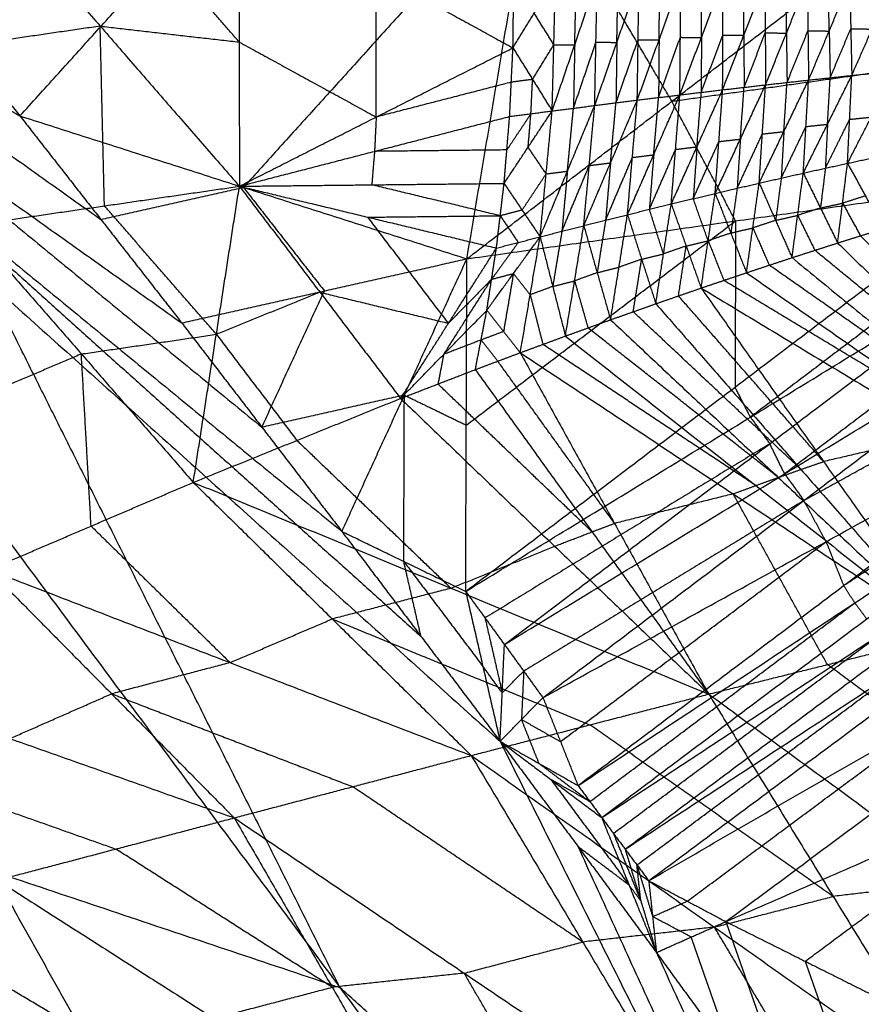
# Model space of a CAD drawing. Header units: millimetres. Extents: x -106 to 110, y -96 to 120.
# Tile 1003 of 1020: x 80.92 to 83.76, y 71.36 to 74.68. Entities that reach past the tile are written whole.
import ezdxf

# ---------------------------------------------------------------- set-up
doc = ezdxf.new("R2010")
doc.units = ezdxf.units.MM
doc.header["$MEASUREMENT"] = 0
doc.layers.add('Default', color=7, linetype='Continuous', true_color=0x000000)

msp = doc.modelspace()

# ---------------------------------------------------------------- linework, layer by layer
at = {"layer": 'Default'}
for points in [[(80.9214, 74.3578, 12.4242), (81.8983, 75.4379, 12.9646), (82.8751, 76.5181, 13.505)], [(82.4273, 73.8764, 12.8692), (82.6512, 75.1972, 13.1871), (82.8751, 76.5181, 13.505)], [(79.0779, 75.36, 12.0172), (79.9997, 74.8589, 12.2207), (80.9214, 74.3578, 12.4242)], [(79.0779, 75.36, 12.0172), (80.2724, 74.5101, 12.2207), (81.4668, 73.6602, 12.4242)], [(79.0779, 75.36, 12.0172), (80.542, 74.1589, 12.2207), (82.006, 72.9578, 12.4242)], [(79.0779, 75.36, 12.0172), (80.8085, 73.8054, 12.2207), (82.539, 72.2507, 12.4242)], [(79.0779, 75.36, 12.0172), (81.9993, 71.421, 12.0172), (84.9206, 67.482, 12.0172)], [(80.7225, 75.1999, 8.5771), (81.1917, 74.6604, 8.9553), (81.6609, 74.121, 9.3335)], [(82.6512, 75.1972, 13.1871), (82.1628, 74.6571, 12.9169), (81.6743, 74.1171, 12.6467)], [(83.118, 74.4073, 13.1624), (82.8846, 74.8023, 13.1747), (82.6512, 75.1972, 13.1871)], [(81.6601, 74.6068, 9.2714), (81.4255, 74.8765, 9.0824), (81.1909, 75.1462, 8.8933)], [(81.6594, 75.0926, 9.2094), (81.6601, 74.6068, 9.2714), (81.6609, 74.121, 9.3335)], [(81.6594, 75.0926, 9.2094), (82.1209, 74.8399, 9.5389), (82.5825, 74.5871, 9.8684)], [(80.37, 75.0505, 12.4242), (80.6457, 74.7041, 12.4242), (80.9214, 74.3578, 12.4242)], [(80.37, 75.0505, 12.4242), (80.6457, 74.7041, 12.4242), (80.9214, 74.3578, 12.4242)], [(82.4273, 73.8764, 12.8692), (83.118, 74.4073, 13.1624), (83.8087, 74.9382, 13.4556)], [(79.9997, 74.8589, 12.2207), (80.5969, 74.4339, 12.3225), (81.1941, 74.009, 12.4242)], [(82.1217, 74.3541, 9.6009), (82.1213, 74.597, 9.5699), (82.1209, 74.8399, 9.5389)], [(82.5825, 74.5871, 9.8684), (82.5839, 74.7044, 9.8574), (82.5854, 74.8217, 9.8464)], [(82.5825, 74.5871, 9.8684), (82.6542, 74.7039, 9.9062), (82.7259, 74.8207, 9.944)], [(82.7146, 74.3747, 10.0074), (82.7203, 74.5977, 9.9757), (82.7259, 74.8207, 9.944)], [(82.7146, 74.3747, 10.0074), (82.7905, 74.5971, 10.025), (82.8664, 74.8196, 10.0426)], [(82.7905, 74.5971, 10.025), (82.7933, 74.7086, 10.0091), (82.7961, 74.8202, 9.9933)], [(82.8579, 74.3931, 10.105), (82.8621, 74.6063, 10.0738), (82.8664, 74.8196, 10.0426)], [(82.8579, 74.3931, 10.105), (82.9325, 74.6057, 10.1235), (83.0071, 74.8183, 10.142)], [(82.9325, 74.6057, 10.1235), (82.9346, 74.7123, 10.1079), (82.9367, 74.8189, 10.0923)], [(83.0013, 74.4112, 10.2033), (83.0042, 74.6147, 10.1727), (83.0071, 74.8183, 10.142)], [(83.0013, 74.4112, 10.2033), (83.0747, 74.614, 10.2227), (83.1481, 74.8168, 10.2421)], [(83.0747, 74.614, 10.2227), (83.0761, 74.7158, 10.2074), (83.0776, 74.8175, 10.192)], [(83.1449, 74.4288, 10.3021), (83.1465, 74.6228, 10.2721), (83.1481, 74.8168, 10.2421)], [(83.1449, 74.4288, 10.3021), (83.2173, 74.622, 10.3224), (83.2896, 74.8151, 10.3426)], [(83.2173, 74.622, 10.3224), (83.2181, 74.719, 10.3074), (83.2188, 74.8159, 10.2923)], [(83.289, 74.446, 10.4013), (83.2893, 74.6305, 10.372), (83.2896, 74.8151, 10.3426)], [(83.289, 74.446, 10.4013), (83.3603, 74.6296, 10.4225), (83.4316, 74.8132, 10.4436)], [(83.3603, 74.6296, 10.4225), (83.3605, 74.7219, 10.4078), (83.3606, 74.8142, 10.3931)], [(83.4316, 74.8132, 10.4436), (83.4326, 74.6379, 10.4722), (83.4335, 74.4626, 10.5008)], [(83.4335, 74.4626, 10.5008), (83.5039, 74.6369, 10.5229), (83.5742, 74.8112, 10.545)], [(83.5039, 74.6369, 10.5229), (83.5034, 74.7246, 10.5086), (83.5029, 74.8122, 10.4943)], [(83.5742, 74.8112, 10.545), (83.5764, 74.645, 10.5728), (83.5785, 74.4788, 10.6006)], [(83.5785, 74.4788, 10.6006), (83.6479, 74.6439, 10.6237), (83.7173, 74.809, 10.6468)], [(83.6479, 74.6439, 10.6237), (83.6468, 74.727, 10.6098), (83.6458, 74.8101, 10.5959)], [(83.7173, 74.809, 10.6468), (83.7207, 74.6517, 10.6738), (83.724, 74.4944, 10.7007)], [(83.724, 74.4944, 10.7007), (83.7925, 74.6505, 10.7249), (83.861, 74.8066, 10.7491)], [(82.7203, 74.5977, 9.9757), (82.6872, 74.6508, 9.9409), (82.6542, 74.7039, 9.9062)], [(81.1917, 74.6604, 8.9553), (80.9643, 74.6273, 8.805), (80.7369, 74.5942, 8.6548)], [(81.2061, 74.0548, 9.033), (81.1989, 74.3576, 8.9941), (81.1917, 74.6604, 8.9553)], [(81.1917, 74.6604, 8.9553), (81.4259, 74.6336, 9.1134), (81.6601, 74.6068, 9.2714)], [(83.6513, 74.4866, 10.6507), (83.686, 74.5692, 10.6622), (83.7207, 74.6517, 10.6738)], [(83.7207, 74.6517, 10.6738), (83.7566, 74.6511, 10.6993), (83.7925, 74.6505, 10.7249)], [(83.0731, 74.42, 10.2527), (83.1098, 74.5214, 10.2624), (83.1465, 74.6228, 10.2721)], [(83.1465, 74.6228, 10.2721), (83.1819, 74.6224, 10.2972), (83.2173, 74.622, 10.3224)], [(83.217, 74.4374, 10.3517), (83.2531, 74.534, 10.3619), (83.2893, 74.6305, 10.372)], [(83.2173, 74.622, 10.3224), (83.2171, 74.5297, 10.3371), (83.217, 74.4374, 10.3517)], [(83.2893, 74.6305, 10.372), (83.3248, 74.6301, 10.3972), (83.3603, 74.6296, 10.4225)], [(83.3603, 74.6296, 10.4225), (83.3608, 74.542, 10.4368), (83.3613, 74.4543, 10.4511)], [(83.3613, 74.4543, 10.4511), (83.3969, 74.5461, 10.4616), (83.4326, 74.6379, 10.4722)], [(83.4326, 74.6379, 10.4722), (83.4682, 74.6374, 10.4976), (83.5039, 74.6369, 10.5229)], [(83.5039, 74.6369, 10.5229), (83.5049, 74.5538, 10.5368), (83.506, 74.4707, 10.5507)], [(83.506, 74.4707, 10.5507), (83.5412, 74.5579, 10.5618), (83.5764, 74.645, 10.5728)], [(83.5764, 74.645, 10.5728), (83.6121, 74.6444, 10.5983), (83.6479, 74.6439, 10.6237)], [(83.6479, 74.6439, 10.6237), (83.6496, 74.5653, 10.6372), (83.6513, 74.4866, 10.6507)], [(81.6601, 74.6068, 9.2714), (81.8909, 74.4804, 9.4362), (82.1217, 74.3541, 9.6009)], [(81.6609, 74.121, 9.3335), (82.1217, 74.3541, 9.6009), (82.5825, 74.5871, 9.8684)], [(82.5713, 74.356, 9.9107), (82.5769, 74.4715, 9.8896), (82.5825, 74.5871, 9.8684)], [(82.5825, 74.5871, 9.8684), (82.6485, 74.4809, 9.9379), (82.7146, 74.3747, 10.0074)], [(82.6485, 74.4809, 9.9379), (82.6844, 74.5393, 9.9568), (82.7203, 74.5977, 9.9757)], [(82.7203, 74.5977, 9.9757), (82.7554, 74.5974, 10.0003), (82.7905, 74.5971, 10.025)], [(82.7863, 74.3839, 10.0562), (82.8242, 74.4951, 10.065), (82.8621, 74.6063, 10.0738)], [(82.7905, 74.5971, 10.025), (82.7884, 74.4905, 10.0406), (82.7863, 74.3839, 10.0562)], [(82.8621, 74.6063, 10.0738), (82.8973, 74.606, 10.0986), (82.9325, 74.6057, 10.1235)], [(82.9296, 74.4021, 10.1541), (82.9669, 74.5084, 10.1634), (83.0042, 74.6147, 10.1727)], [(82.9325, 74.6057, 10.1235), (82.931, 74.5039, 10.1388), (82.9296, 74.4021, 10.1541)], [(83.0042, 74.6147, 10.1727), (83.0394, 74.6144, 10.1977), (83.0747, 74.614, 10.2227)], [(83.0747, 74.614, 10.2227), (83.0739, 74.517, 10.2377), (83.0731, 74.42, 10.2527)], [(83.118, 74.4073, 13.1624), (83.5707, 74.4713, 13.3032), (84.0234, 74.5353, 13.444)], [(80.2724, 74.5101, 12.2207), (81.0044, 73.9095, 12.3225), (81.7364, 73.309, 12.4242)], [(83.5606, 74.1653, 10.7101), (83.6423, 74.3299, 10.7054), (83.724, 74.4944, 10.7007)], [(83.5785, 74.4788, 10.6006), (83.6513, 74.4866, 10.6507), (83.724, 74.4944, 10.7007)], [(83.6423, 74.3299, 10.7054), (83.6468, 74.4082, 10.6781), (83.6513, 74.4866, 10.6507)], [(83.7097, 74.1983, 10.8054), (83.7898, 74.3539, 10.8033), (83.87, 74.5096, 10.8011)], [(83.7097, 74.1983, 10.8054), (83.7168, 74.3464, 10.7531), (83.724, 74.4944, 10.7007)], [(83.724, 74.4944, 10.7007), (83.797, 74.502, 10.7509), (83.87, 74.5096, 10.8011)], [(82.5769, 74.4715, 9.8896), (82.3493, 74.4128, 9.7452), (82.1217, 74.3541, 9.6009)], [(82.6485, 74.4809, 9.9379), (82.6127, 74.4762, 9.9137), (82.5769, 74.4715, 9.8896)], [(82.643, 74.3653, 9.959), (82.6458, 74.4231, 9.9485), (82.6485, 74.4809, 9.9379)], [(83.2637, 74.0968, 10.5201), (83.3486, 74.2797, 10.5105), (83.4335, 74.4626, 10.5008)], [(83.289, 74.446, 10.4013), (83.3613, 74.4543, 10.4511), (83.4335, 74.4626, 10.5008)], [(83.3486, 74.2797, 10.5105), (83.3549, 74.367, 10.4808), (83.3613, 74.4543, 10.4511)], [(83.4119, 74.1315, 10.615), (83.4952, 74.3051, 10.6078), (83.5785, 74.4788, 10.6006)], [(83.4119, 74.1315, 10.615), (83.4227, 74.2971, 10.5579), (83.4335, 74.4626, 10.5008)], [(83.4335, 74.4626, 10.5008), (83.506, 74.4707, 10.5507), (83.5785, 74.4788, 10.6006)], [(83.4952, 74.3051, 10.6078), (83.5006, 74.3879, 10.5793), (83.506, 74.4707, 10.5507)], [(83.5606, 74.1653, 10.7101), (83.5696, 74.322, 10.6554), (83.5785, 74.4788, 10.6006)], [(82.9683, 74.0251, 10.331), (83.0566, 74.227, 10.3166), (83.1449, 74.4288, 10.3021)], [(83.0013, 74.4112, 10.2033), (83.0731, 74.42, 10.2527), (83.1449, 74.4288, 10.3021)], [(83.0566, 74.227, 10.3166), (83.0649, 74.3235, 10.2846), (83.0731, 74.42, 10.2527)], [(83.1158, 74.0613, 10.4254), (83.2024, 74.2537, 10.4134), (83.289, 74.446, 10.4013)], [(83.1158, 74.0613, 10.4254), (83.1304, 74.2451, 10.3638), (83.1449, 74.4288, 10.3021)], [(83.1449, 74.4288, 10.3021), (83.217, 74.4374, 10.3517), (83.289, 74.446, 10.4013)], [(83.2024, 74.2537, 10.4134), (83.2097, 74.3455, 10.3826), (83.217, 74.4374, 10.3517)], [(83.2637, 74.0968, 10.5201), (83.2763, 74.2714, 10.4607), (83.289, 74.446, 10.4013)], [(82.6739, 73.9506, 10.1432), (82.7659, 74.1718, 10.1241), (82.8579, 74.3931, 10.105)], [(82.7146, 74.3747, 10.0074), (82.7863, 74.3839, 10.0562), (82.8579, 74.3931, 10.105)], [(82.821, 73.9881, 10.2368), (82.9111, 74.1997, 10.2201), (83.0013, 74.4112, 10.2033)], [(82.821, 73.9881, 10.2368), (82.8395, 74.1906, 10.1709), (82.8579, 74.3931, 10.105)], [(82.8579, 74.3931, 10.105), (82.9296, 74.4021, 10.1541), (83.0013, 74.4112, 10.2033)], [(82.9111, 74.1997, 10.2201), (82.9204, 74.3009, 10.1871), (82.9296, 74.4021, 10.1541)], [(82.9683, 74.0251, 10.331), (82.9848, 74.2181, 10.2671), (83.0013, 74.4112, 10.2033)], [(83.3327, 74.0043, 13.1508), (83.2253, 74.2058, 13.1566), (83.118, 74.4073, 13.1624)], [(80.9214, 74.3578, 12.4242), (81.1941, 74.009, 12.4242), (81.4668, 73.6602, 12.4242)], [(80.9214, 74.3578, 12.4242), (81.1941, 74.009, 12.4242), (81.4668, 73.6602, 12.4242)], [(80.9214, 74.3578, 12.4242), (81.6743, 74.1171, 12.6467), (82.4273, 73.8764, 12.8692)], [(81.6609, 74.121, 9.3335), (82.1161, 74.2385, 9.6221), (82.5713, 74.356, 9.9107)], [(82.1217, 74.3541, 9.6009), (82.1189, 74.2963, 9.6115), (82.1161, 74.2385, 9.6221)], [(82.5526, 74.1306, 9.9717), (82.6336, 74.2526, 9.9896), (82.7146, 74.3747, 10.0074)], [(82.5526, 74.1306, 9.9717), (82.5619, 74.2433, 9.9412), (82.5713, 74.356, 9.9107)], [(82.643, 74.3653, 9.959), (82.6024, 74.3043, 9.9501), (82.5619, 74.2433, 9.9412)], [(82.5713, 74.356, 9.9107), (82.643, 74.3653, 9.959), (82.7146, 74.3747, 10.0074)], [(82.6336, 74.2526, 9.9896), (82.6383, 74.309, 9.9743), (82.643, 74.3653, 9.959)], [(82.6739, 73.9506, 10.1432), (82.6943, 74.1626, 10.0753), (82.7146, 74.3747, 10.0074)], [(82.7659, 74.1718, 10.1241), (82.7761, 74.2779, 10.0901), (82.7863, 74.3839, 10.0562)], [(83.7168, 74.3464, 10.7531), (83.7533, 74.3501, 10.7782), (83.7898, 74.3539, 10.8033)], [(83.4863, 74.1484, 10.6626), (83.5279, 74.2352, 10.659), (83.5696, 74.322, 10.6554)], [(83.5696, 74.322, 10.6554), (83.6059, 74.326, 10.6804), (83.6423, 74.3299, 10.7054)], [(83.6351, 74.1818, 10.7578), (83.676, 74.2641, 10.7554), (83.7168, 74.3464, 10.7531)], [(83.6423, 74.3299, 10.7054), (83.6387, 74.2558, 10.7316), (83.6351, 74.1818, 10.7578)], [(83.3378, 74.1141, 10.5676), (83.3803, 74.2056, 10.5628), (83.4227, 74.2971, 10.5579)], [(83.4227, 74.2971, 10.5579), (83.459, 74.3011, 10.5829), (83.4952, 74.3051, 10.6078)], [(83.4952, 74.3051, 10.6078), (83.4908, 74.2268, 10.6352), (83.4863, 74.1484, 10.6626)], [(82.6943, 74.1626, 10.0753), (82.6639, 74.2076, 10.0324), (82.6336, 74.2526, 9.9896)], [(83.1304, 74.2451, 10.3638), (83.1664, 74.2494, 10.3886), (83.2024, 74.2537, 10.4134)], [(83.1898, 74.0791, 10.4728), (83.2331, 74.1752, 10.4668), (83.2763, 74.2714, 10.4607)], [(83.2024, 74.2537, 10.4134), (83.1961, 74.1664, 10.4431), (83.1898, 74.0791, 10.4728)], [(83.2763, 74.2714, 10.4607), (83.3125, 74.2756, 10.4856), (83.3486, 74.2797, 10.5105)], [(83.3486, 74.2797, 10.5105), (83.3432, 74.1969, 10.539), (83.3378, 74.1141, 10.5676)], [(82.1161, 74.2385, 9.6221), (82.1114, 74.1821, 9.6373), (82.1067, 74.1258, 9.6526)], [(82.5619, 74.2433, 9.9412), (82.339, 74.2409, 9.7817), (82.1161, 74.2385, 9.6221)], [(82.9848, 74.2181, 10.2671), (83.0207, 74.2225, 10.2918), (83.0566, 74.227, 10.3166)], [(83.0421, 74.0432, 10.3782), (83.0862, 74.1442, 10.371), (83.1304, 74.2451, 10.3638)], [(83.0566, 74.227, 10.3166), (83.0493, 74.1351, 10.3474), (83.0421, 74.0432, 10.3782)], [(83.7097, 74.1983, 10.8054), (83.7844, 74.2144, 10.8531), (83.8592, 74.2304, 10.9009)], [(82.7474, 73.9693, 10.19), (82.7934, 74.08, 10.1805), (82.8395, 74.1906, 10.1709)], [(82.8395, 74.1906, 10.1709), (82.8753, 74.1951, 10.1955), (82.9111, 74.1997, 10.2201)], [(82.8947, 74.0066, 10.2839), (82.9397, 74.1124, 10.2755), (82.9848, 74.2181, 10.2671)], [(82.9111, 74.1997, 10.2201), (82.9029, 74.1031, 10.252), (82.8947, 74.0066, 10.2839)], [(83.5606, 74.1653, 10.7101), (83.6351, 74.1818, 10.7578), (83.7097, 74.1983, 10.8054)], [(83.6764, 73.9297, 10.9534), (83.693, 74.064, 10.8794), (83.7097, 74.1983, 10.8054)], [(83.7097, 74.1983, 10.8054), (83.77, 74.0882, 10.9233), (83.8304, 73.978, 11.0413)], [(80.542, 74.1589, 12.2207), (81.4072, 73.3816, 12.3225), (82.2725, 72.6043, 12.4242)], [(82.6132, 74.0406, 10.0575), (82.6537, 74.1016, 10.0664), (82.6943, 74.1626, 10.0753)], [(82.6943, 74.1626, 10.0753), (82.7301, 74.1672, 10.0997), (82.7659, 74.1718, 10.1241)], [(82.7659, 74.1718, 10.1241), (82.7567, 74.0706, 10.157), (82.7474, 73.9693, 10.19)], [(83.4119, 74.1315, 10.615), (83.4863, 74.1484, 10.6626), (83.5606, 74.1653, 10.7101)], [(83.5228, 73.8803, 10.8656), (83.5417, 74.0228, 10.7879), (83.5606, 74.1653, 10.7101)], [(83.5606, 74.1653, 10.7101), (83.6185, 74.0475, 10.8318), (83.6764, 73.9297, 10.9534)], [(83.6351, 74.1818, 10.7578), (83.6268, 74.1147, 10.7948), (83.6185, 74.0475, 10.8318)], [(80.7513, 73.9886, 8.7325), (81.2061, 74.0548, 9.033), (81.6609, 74.121, 9.3335)], [(81.5053, 73.1231, 9.7112), (81.5831, 73.622, 9.5223), (81.6609, 74.121, 9.3335)], [(81.6609, 74.121, 9.3335), (82.1067, 74.1258, 9.6526), (82.5526, 74.1306, 9.9717)], [(81.6609, 74.121, 9.3335), (81.9324, 73.7635, 9.7215), (82.2038, 73.406, 10.1096)], [(81.6609, 74.121, 9.3335), (82.0938, 74.0167, 9.6918), (82.5267, 73.9125, 10.0502)], [(82.5397, 74.0215, 10.0109), (82.3232, 74.0737, 9.8318), (82.1067, 74.1258, 9.6526)], [(82.4232, 72.7557, 12.5321), (83.3307, 73.444, 12.9822), (84.2382, 74.1323, 13.4324)], [(82.4273, 73.8764, 12.8692), (83.3327, 74.0043, 13.1508), (84.2382, 74.1323, 13.4324)], [(82.5267, 73.9125, 10.0502), (82.5397, 74.0215, 10.0109), (82.5526, 74.1306, 9.9717)], [(82.5526, 74.1306, 9.9717), (82.6132, 74.0406, 10.0575), (82.6739, 73.9506, 10.1432)], [(83.2637, 74.0968, 10.5201), (83.3378, 74.1141, 10.5676), (83.4119, 74.1315, 10.615)], [(83.3694, 73.8296, 10.7779), (83.3907, 73.9806, 10.6965), (83.4119, 74.1315, 10.615)], [(83.4119, 74.1315, 10.615), (83.4674, 74.0059, 10.7403), (83.5228, 73.8803, 10.8656)], [(83.4863, 74.1484, 10.6626), (83.4768, 74.0771, 10.7015), (83.4674, 74.0059, 10.7403)], [(81.1941, 74.009, 12.4242), (81.4342, 74.063, 12.5355), (81.6743, 74.1171, 12.6467)], [(81.6743, 74.1171, 12.6467), (81.8107, 73.9427, 12.6467), (81.947, 73.7683, 12.6467)], [(83.1158, 74.0613, 10.4254), (83.1898, 74.0791, 10.4728), (83.2637, 74.0968, 10.5201)], [(83.2165, 73.7779, 10.6903), (83.2401, 73.9373, 10.6052), (83.2637, 74.0968, 10.5201)], [(83.2637, 74.0968, 10.5201), (83.3166, 73.9632, 10.649), (83.3694, 73.8296, 10.7779)], [(83.3378, 74.1141, 10.5676), (83.3272, 74.0387, 10.6083), (83.3166, 73.9632, 10.649)], [(83.77, 74.0882, 10.9233), (83.7315, 74.0761, 10.9014), (83.693, 74.064, 10.8794)], [(81.5831, 73.622, 9.5223), (81.3946, 73.8384, 9.2776), (81.2061, 74.0548, 9.033)], [(82.9683, 74.0251, 10.331), (83.0421, 74.0432, 10.3782), (83.1158, 74.0613, 10.4254)], [(83.0638, 73.725, 10.6027), (83.0898, 73.8932, 10.5141), (83.1158, 74.0613, 10.4254)], [(83.1158, 74.0613, 10.4254), (83.1661, 73.9196, 10.5578), (83.2165, 73.7779, 10.6903)], [(83.2401, 73.9373, 10.6052), (83.2149, 74.0082, 10.539), (83.1898, 74.0791, 10.4728)], [(83.6185, 74.0475, 10.8318), (83.6558, 74.0558, 10.8556), (83.693, 74.064, 10.8794)], [(83.693, 74.064, 10.8794), (83.7232, 74.009, 10.9384), (83.7534, 73.9539, 10.9973)], [(82.0938, 74.0167, 9.6918), (82.3167, 74.0191, 9.8514), (82.5397, 74.0215, 10.0109)], [(82.6132, 74.0406, 10.0575), (82.5764, 74.031, 10.0342), (82.5397, 74.0215, 10.0109)], [(82.5397, 74.0215, 10.0109), (82.57, 73.9765, 10.0538), (82.6003, 73.9315, 10.0967)], [(82.821, 73.9881, 10.2368), (82.8947, 74.0066, 10.2839), (82.9683, 74.0251, 10.331)], [(82.9114, 73.6711, 10.5153), (82.9398, 73.8481, 10.4231), (82.9683, 74.0251, 10.331)], [(82.9683, 74.0251, 10.331), (83.016, 73.875, 10.4668), (83.0638, 73.725, 10.6027)], [(83.0898, 73.8932, 10.5141), (83.0659, 73.9682, 10.4461), (83.0421, 74.0432, 10.3782)], [(84.2902, 74.0311, 13.4297), (83.8364, 73.687, 13.2047), (83.3826, 73.3428, 12.9796)], [(83.4674, 74.0059, 10.7403), (83.5045, 74.0143, 10.7641), (83.5417, 74.0228, 10.7879)], [(83.6185, 74.0475, 10.8318), (83.5801, 74.0352, 10.8098), (83.5417, 74.0228, 10.7879)], [(83.5417, 74.0228, 10.7879), (83.5706, 73.9639, 10.8487), (83.5996, 73.905, 10.9095)], [(80.7513, 73.9886, 8.7325), (81.1283, 73.5558, 9.2218), (81.5053, 73.1231, 9.7112)], [(82.3653, 73.6592, 10.0799), (82.2296, 73.838, 9.8858), (82.0938, 74.0167, 9.6918)], [(82.4252, 73.316, 12.7006), (82.879, 73.6602, 12.9257), (83.3327, 74.0043, 13.1508)], [(82.6739, 73.9506, 10.1432), (82.7474, 73.9693, 10.19), (82.821, 73.9881, 10.2368)], [(82.7592, 73.6161, 10.428), (82.7901, 73.8021, 10.3324), (82.821, 73.9881, 10.2368)], [(82.821, 73.9881, 10.2368), (82.8662, 73.8296, 10.3761), (82.9114, 73.6711, 10.5153)], [(82.8947, 74.0066, 10.2839), (82.8804, 73.9181, 10.33), (82.8662, 73.8296, 10.3761)], [(83.3327, 74.0043, 13.1508), (83.3317, 73.7242, 13.0665), (83.3307, 73.444, 12.9822)], [(83.4674, 74.0059, 10.7403), (83.429, 73.9932, 10.7184), (83.3907, 73.9806, 10.6965)], [(82.7474, 73.9693, 10.19), (82.732, 73.8763, 10.2378), (82.7165, 73.7833, 10.2856)], [(83.3166, 73.9632, 10.649), (83.2783, 73.9503, 10.6271), (83.2401, 73.9373, 10.6052)], [(83.3166, 73.9632, 10.649), (83.3536, 73.9719, 10.6727), (83.3907, 73.9806, 10.6965)], [(83.3907, 73.9806, 10.6965), (83.4184, 73.9177, 10.7591), (83.4461, 73.8549, 10.8218)], [(83.6764, 73.9297, 10.9534), (83.7534, 73.9539, 10.9973), (83.8304, 73.978, 11.0413)], [(84.3381, 73.3871, 10.2615), (84.0457, 73.6705, 10.6294), (83.7534, 73.9539, 10.9973)], [(82.4232, 72.7557, 12.5321), (83.3826, 73.3428, 12.9796), (84.3421, 73.93, 13.4271)], [(82.4943, 73.7028, 10.1447), (82.5841, 73.8267, 10.1439), (82.6739, 73.9506, 10.1432)], [(82.6003, 73.9315, 10.0967), (82.5554, 73.8696, 10.097), (82.5105, 73.8076, 10.0974)], [(82.5267, 73.9125, 10.0502), (82.6003, 73.9315, 10.0967), (82.6739, 73.9506, 10.1432)], [(82.5537, 72.5768, 12.5304), (83.4479, 73.2534, 12.9788), (84.3421, 73.93, 13.4271)], [(82.6073, 73.5601, 10.3409), (82.6406, 73.7553, 10.242), (82.6739, 73.9506, 10.1432)], [(82.6739, 73.9506, 10.1432), (82.7165, 73.7833, 10.2856), (82.7592, 73.6161, 10.428)], [(83.1661, 73.9196, 10.5578), (83.2031, 73.9285, 10.5815), (83.2401, 73.9373, 10.6052)], [(83.2401, 73.9373, 10.6052), (83.2665, 73.8705, 10.6696), (83.293, 73.8037, 10.7341)], [(83.5228, 73.8803, 10.8656), (83.5996, 73.905, 10.9095), (83.6764, 73.9297, 10.9534)], [(83.6764, 73.9297, 10.9534), (84.2611, 73.363, 10.2175), (84.8458, 72.7962, 9.4817)], [(82.2038, 73.406, 10.1096), (82.3653, 73.6592, 10.0799), (82.5267, 73.9125, 10.0502)], [(82.4943, 73.7028, 10.1447), (82.5105, 73.8076, 10.0974), (82.5267, 73.9125, 10.0502)], [(83.016, 73.875, 10.4668), (83.0529, 73.8841, 10.4905), (83.0898, 73.8932, 10.5141)], [(83.1661, 73.9196, 10.5578), (83.128, 73.9064, 10.536), (83.0898, 73.8932, 10.5141)], [(83.1401, 73.7514, 10.6465), (83.1531, 73.8355, 10.6022), (83.1661, 73.9196, 10.5578)], [(84.2611, 73.363, 10.2175), (83.9303, 73.634, 10.5635), (83.5996, 73.905, 10.9095)], [(81.4668, 73.6602, 12.4242), (81.947, 73.7683, 12.6467), (82.4273, 73.8764, 12.8692)], [(82.006, 72.9578, 12.4242), (82.2166, 73.4171, 12.6467), (82.4273, 73.8764, 12.8692)], [(82.4232, 72.7557, 12.5321), (82.4252, 73.316, 12.7006), (82.4273, 73.8764, 12.8692)], [(83.016, 73.875, 10.4668), (82.9779, 73.8616, 10.445), (82.9398, 73.8481, 10.4231)], [(82.9876, 73.698, 10.559), (83.0018, 73.7865, 10.5129), (83.016, 73.875, 10.4668)], [(83.3694, 73.8296, 10.7779), (83.4461, 73.8549, 10.8218), (83.5228, 73.8803, 10.8656)], [(84.1843, 73.3382, 10.1736), (83.8152, 73.5966, 10.4977), (83.4461, 73.8549, 10.8218)], [(83.5228, 73.8803, 10.8656), (84.1843, 73.3382, 10.1736), (84.8458, 72.7962, 9.4817)], [(82.5105, 73.8076, 10.0974), (82.5473, 73.8172, 10.1207), (82.5841, 73.8267, 10.1439)], [(82.5841, 73.8267, 10.1439), (82.5674, 73.7291, 10.1934), (82.5508, 73.6314, 10.2428)], [(82.6406, 73.7553, 10.242), (82.6123, 73.791, 10.193), (82.5841, 73.8267, 10.1439)], [(82.8662, 73.8296, 10.3761), (82.8281, 73.8159, 10.3542), (82.7901, 73.8021, 10.3324)], [(82.8662, 73.8296, 10.3761), (82.903, 73.8388, 10.3996), (82.9398, 73.8481, 10.4231)], [(83.2165, 73.7779, 10.6903), (83.293, 73.8037, 10.7341), (83.3694, 73.8296, 10.7779)], [(83.3694, 73.8296, 10.7779), (84.1076, 73.3129, 10.1298), (84.8458, 72.7962, 9.4817)], [(84.3919, 73.8284, 13.4248), (83.9448, 73.4901, 13.2006), (83.4977, 73.1518, 12.9764)], [(81.9993, 71.421, 12.0172), (81.4039, 72.6132, 12.1189), (80.8085, 73.8054, 12.2207)], [(82.3491, 73.5544, 10.1271), (82.4298, 73.681, 10.1123), (82.5105, 73.8076, 10.0974)], [(82.5105, 73.8076, 10.0974), (82.4379, 73.7334, 10.0886), (82.3653, 73.6592, 10.0799)], [(82.7165, 73.7833, 10.2856), (82.7533, 73.7927, 10.309), (82.7901, 73.8021, 10.3324)], [(82.7901, 73.8021, 10.3324), (82.8127, 73.7228, 10.402), (82.8353, 73.6436, 10.4717)], [(84.1076, 73.3129, 10.1298), (83.7003, 73.5583, 10.4319), (83.293, 73.8037, 10.7341)], [(81.9324, 73.7635, 9.7215), (81.7577, 73.6928, 9.6219), (81.5831, 73.622, 9.5223)], [(81.7364, 73.309, 12.4242), (81.8417, 73.5386, 12.5355), (81.947, 73.7683, 12.6467)], [(81.9324, 73.7635, 9.7215), (82.1488, 73.7114, 9.9007), (82.3653, 73.6592, 10.0799)], [(82.7165, 73.7833, 10.2856), (82.6786, 73.7693, 10.2638), (82.6406, 73.7553, 10.242)], [(82.6406, 73.7553, 10.242), (82.6619, 73.6717, 10.3132), (82.6833, 73.5881, 10.3844)], [(83.0638, 73.725, 10.6027), (83.1401, 73.7514, 10.6465), (83.2165, 73.7779, 10.6903)], [(83.2165, 73.7779, 10.6903), (83.629, 73.1931, 9.9186), (84.0416, 72.6084, 9.147)], [(83.2165, 73.7779, 10.6903), (84.0311, 73.287, 10.086), (84.8458, 72.7962, 9.4817)], [(82.5537, 72.5768, 12.5304), (83.4977, 73.1518, 12.9764), (84.4417, 73.7269, 13.4225)], [(82.6835, 72.3975, 12.5285), (83.5626, 73.0622, 12.9755), (84.4417, 73.7269, 13.4225)], [(82.9114, 73.6711, 10.5153), (82.9876, 73.698, 10.559), (83.0638, 73.725, 10.6027)], [(83.0638, 73.725, 10.6027), (83.5527, 73.1667, 9.8748), (84.0416, 72.6084, 9.147)], [(83.629, 73.1931, 9.9186), (83.3846, 73.4723, 10.2826), (83.1401, 73.7514, 10.6465)], [(82.2038, 73.406, 10.1096), (82.3491, 73.5544, 10.1271), (82.4943, 73.7028, 10.1447)], [(82.4557, 73.5031, 10.2539), (82.475, 73.6029, 10.1993), (82.4943, 73.7028, 10.1447)], [(82.4943, 73.7028, 10.1447), (82.5508, 73.6314, 10.2428), (82.6073, 73.5601, 10.3409)], [(83.5527, 73.1667, 9.8748), (83.2701, 73.4324, 10.2169), (82.9876, 73.698, 10.559)], [(81.4668, 73.6602, 12.4242), (81.7364, 73.309, 12.4242), (82.006, 72.9578, 12.4242)], [(81.4668, 73.6602, 12.4242), (81.7364, 73.309, 12.4242), (82.006, 72.9578, 12.4242)], [(82.7592, 73.6161, 10.428), (82.8353, 73.6436, 10.4717), (82.9114, 73.6711, 10.5153)], [(82.9114, 73.6711, 10.5153), (83.4765, 73.1398, 9.8311), (84.0416, 72.6084, 9.147)], [(81.1283, 73.5558, 9.2218), (81.3557, 73.5889, 9.3721), (81.5831, 73.622, 9.5223)], [(81.5831, 73.622, 9.5223), (81.7188, 73.4433, 9.7163), (81.8546, 73.2645, 9.9104)], [(82.5508, 73.6314, 10.2428), (82.5129, 73.6172, 10.221), (82.475, 73.6029, 10.1993)], [(83.4765, 73.1398, 9.8311), (83.1559, 73.3917, 10.1514), (82.8353, 73.6436, 10.4717)], [(82.475, 73.6029, 10.1993), (82.412, 73.5787, 10.1632), (82.3491, 73.5544, 10.1271)], [(82.475, 73.6029, 10.1993), (82.5033, 73.5673, 10.2483), (82.5315, 73.5316, 10.2974)], [(82.6073, 73.5601, 10.3409), (82.6833, 73.5881, 10.3844), (82.7592, 73.6161, 10.428)], [(82.7592, 73.6161, 10.428), (83.4004, 73.1123, 9.7875), (84.0416, 72.6084, 9.147)], [(81.1283, 73.5558, 9.2218), (80.9562, 73.4822, 9.125), (80.7841, 73.4086, 9.0281)], [(81.1612, 72.9758, 9.5175), (81.1447, 73.2658, 9.3696), (81.1283, 73.5558, 9.2218)], [(82.4557, 73.5031, 10.2539), (82.5315, 73.5316, 10.2974), (82.6073, 73.5601, 10.3409)], [(82.6073, 73.5601, 10.3409), (82.9247, 72.9849, 9.5849), (83.2421, 72.4096, 8.829)], [(82.6073, 73.5601, 10.3409), (83.3244, 73.0843, 9.7439), (84.0416, 72.6084, 9.147)], [(83.4004, 73.1123, 9.7875), (83.0418, 73.3502, 10.086), (82.6833, 73.5881, 10.3844)], [(83.5626, 73.0622, 12.9755), (84.0396, 73.325, 13.1991), (84.5165, 73.5879, 13.4227)], [(82.3491, 73.5544, 10.1271), (82.3394, 73.5045, 10.1544), (82.3298, 73.4545, 10.1817)], [(82.9247, 72.9849, 9.5849), (82.7281, 73.2582, 9.9412), (82.5315, 73.5316, 10.2974)], [(82.2038, 73.406, 10.1096), (82.3298, 73.4545, 10.1817), (82.4557, 73.5031, 10.2539)], [(82.4557, 73.5031, 10.2539), (82.8489, 72.9564, 9.5414), (83.2421, 72.4096, 8.829)], [(82.8489, 72.9564, 9.5414), (82.5893, 73.2054, 9.8616), (82.3298, 73.4545, 10.1817)], [(82.6835, 72.3975, 12.5285), (83.6375, 72.9232, 12.9757), (84.5914, 73.4489, 13.4228)], [(82.8017, 72.1014, 12.4865), (83.6966, 72.7752, 12.9546), (84.5914, 73.4489, 13.4228)], [(83.3826, 73.3428, 12.9796), (83.3567, 73.3934, 12.9809), (83.3307, 73.444, 12.9822)], [(81.5053, 73.1231, 9.7112), (81.8546, 73.2645, 9.9104), (82.2038, 73.406, 10.1096)], [(82.2166, 73.4171, 12.6467), (81.9765, 73.363, 12.5355), (81.7364, 73.309, 12.4242)], [(82.2038, 73.406, 10.1096), (82.7229, 72.9078, 9.4693), (83.2421, 72.4096, 8.829)], [(82.2146, 72.8567, 12.4781), (82.2156, 73.1369, 12.5624), (82.2166, 73.4171, 12.6467)], [(82.2166, 73.4171, 12.6467), (82.3209, 73.3666, 12.6737), (82.4252, 73.316, 12.7006)], [(83.6966, 72.7752, 12.9546), (84.1629, 73.0829, 13.1894), (84.6293, 73.3907, 13.4242)], [(82.8017, 72.1014, 12.4865), (83.7344, 72.717, 12.956), (84.6671, 73.3326, 13.4256)], [(82.8814, 71.9934, 12.4863), (83.7743, 72.663, 12.9559), (84.6671, 73.3326, 13.4256)], [(83.3826, 73.3428, 12.9796), (83.4152, 73.2981, 12.9792), (83.4479, 73.2534, 12.9788)], [(76.5186, 73.2596, 10.5669), (79.259, 72.3403, 11.292), (81.9993, 71.421, 12.0172)], [(81.8546, 73.2645, 9.9104), (82.1141, 73.0154, 9.5902), (82.3737, 72.7664, 9.2701)], [(84.0311, 73.287, 10.086), (83.8301, 73.2401, 10.0023), (83.629, 73.1931, 9.9186)], [(83.4479, 73.2534, 12.9788), (82.9681, 72.9598, 12.755), (82.4884, 72.6662, 12.5312)], [(83.4977, 73.1518, 12.9764), (83.4728, 73.2026, 12.9776), (83.4479, 73.2534, 12.9788)], [(82.8814, 71.9934, 12.4863), (83.8167, 72.6086, 12.9576), (84.7519, 73.2238, 13.4289)], [(82.9605, 71.8869, 12.4864), (83.8562, 72.5554, 12.9577), (84.7519, 73.2238, 13.4289)], [(83.5527, 73.1667, 9.8748), (83.5908, 73.1799, 9.8967), (83.629, 73.1931, 9.9186)], [(83.4765, 73.1398, 9.8311), (83.5146, 73.1532, 9.853), (83.5527, 73.1667, 9.8748)], [(82.9605, 71.8869, 12.4864), (83.904, 72.5061, 12.9592), (84.8475, 73.1252, 13.432)], [(83.0399, 71.7808, 12.4869), (83.9437, 72.453, 12.9595), (84.8475, 73.1252, 13.432)], [(83.4004, 73.1123, 9.7875), (83.4384, 73.126, 9.8093), (83.4765, 73.1398, 9.8311)], [(83.4977, 73.1518, 12.9764), (83.5301, 73.107, 12.976), (83.5626, 73.0622, 12.9755)], [(80.817, 72.8286, 9.3238), (81.1612, 72.9758, 9.5175), (81.5053, 73.1231, 9.7112)], [(81.5053, 73.1231, 9.7112), (81.9736, 72.6629, 9.1179), (82.4419, 72.2027, 8.5247)], [(81.5053, 73.1231, 9.7112), (82.3737, 72.7664, 9.2701), (83.2421, 72.4096, 8.829)], [(83.3244, 73.0843, 9.7439), (83.3624, 73.0983, 9.7657), (83.4004, 73.1123, 9.7875)], [(83.5626, 73.0622, 12.9755), (83.0906, 72.7747, 12.7525), (82.6186, 72.4871, 12.5295)], [(83.3244, 73.0843, 9.7439), (83.1246, 73.0346, 9.6644), (82.9247, 72.9849, 9.5849)], [(83.6418, 72.509, 8.988), (83.4831, 72.7966, 9.3659), (83.3244, 73.0843, 9.7439)], [(83.6375, 72.9232, 12.9757), (83.6, 72.9927, 12.9756), (83.5626, 73.0622, 12.9755)], [(81.1612, 72.9758, 9.5175), (81.3953, 72.7457, 9.2208), (81.6295, 72.5156, 8.9242)], [(82.8489, 72.9564, 9.5414), (82.8868, 72.9706, 9.5632), (82.9247, 72.9849, 9.5849)], [(82.006, 72.9578, 12.4242), (82.2725, 72.6043, 12.4242), (82.539, 72.2507, 12.4242)], [(82.006, 72.9578, 12.4242), (82.2146, 72.8567, 12.4781), (82.4232, 72.7557, 12.5321)], [(82.006, 72.9578, 12.4242), (82.2725, 72.6043, 12.4242), (82.539, 72.2507, 12.4242)], [(82.7229, 72.9078, 9.4693), (82.7859, 72.9321, 9.5054), (82.8489, 72.9564, 9.5414)], [(83.0399, 71.7808, 12.4869), (84.045, 72.362, 12.9628), (85.05, 72.9432, 13.4387)], [(83.3, 71.643, 12.5525), (84.175, 72.2931, 12.9956), (85.05, 72.9432, 13.4387)], [(82.3737, 72.7664, 9.2701), (82.5483, 72.8371, 9.3697), (82.7229, 72.9078, 9.4693)], [(82.7426, 72.2495, 12.5075), (83.19, 72.5863, 12.7416), (83.6375, 72.9232, 12.9757)], [(83.6375, 72.9232, 12.9757), (83.667, 72.8492, 12.9652), (83.6966, 72.7752, 12.9546)], [(80.817, 72.8286, 9.3238), (81.2302, 72.4106, 8.7794), (81.6433, 71.9925, 8.2351)], [(80.817, 72.8286, 9.3238), (81.6295, 72.5156, 8.9242), (82.4419, 72.2027, 8.5247)], [(82.2146, 72.8567, 12.4781), (82.3478, 72.68, 12.4781), (82.4811, 72.5032, 12.4781)], [(82.2725, 72.6043, 12.4242), (82.2435, 72.7305, 12.4512), (82.2146, 72.8567, 12.4781)], [(82.3737, 72.7664, 9.2701), (82.1737, 72.7146, 9.194), (81.9736, 72.6629, 9.1179)], [(83.7344, 72.717, 12.956), (83.7155, 72.7461, 12.9553), (83.6966, 72.7752, 12.9546)], [(82.4232, 72.7557, 12.5321), (82.4811, 72.5032, 12.4781), (82.539, 72.2507, 12.4242)], [(82.4232, 72.7557, 12.5321), (82.4884, 72.6662, 12.5312), (82.5537, 72.5768, 12.5304)], [(82.8416, 72.0474, 12.4864), (83.288, 72.3822, 12.7212), (83.7344, 72.717, 12.956)], [(83.7344, 72.717, 12.956), (83.7544, 72.69, 12.956), (83.7743, 72.663, 12.9559)], [(81.6295, 72.5156, 8.9242), (81.8015, 72.5892, 9.0211), (81.9736, 72.6629, 9.1179)], [(81.9736, 72.6629, 9.1179), (82.4078, 72.4845, 8.8974), (82.842, 72.3061, 8.6768)], [(82.4884, 72.6662, 12.5312), (82.5174, 72.54, 12.5043), (82.5463, 72.4137, 12.4773)], [(82.921, 71.9402, 12.4864), (83.3688, 72.2744, 12.722), (83.8167, 72.6086, 12.9576)], [(83.2421, 72.4096, 8.829), (83.6418, 72.509, 8.988), (84.0416, 72.6084, 9.147)], [(82.539, 72.2507, 12.4242), (82.5463, 72.4137, 12.4773), (82.5537, 72.5768, 12.5304)], [(82.5537, 72.5768, 12.5304), (82.6186, 72.4871, 12.5295), (82.6835, 72.3975, 12.5285)], [(83.3, 71.643, 12.5525), (84.3785, 72.1125, 13.0036), (85.457, 72.5819, 13.4548)], [(80.132, 72.5274, 8.9468), (80.8876, 72.2599, 8.5909), (81.6433, 71.9925, 8.2351)], [(81.6295, 72.5156, 8.9242), (81.4298, 72.4631, 8.8518), (81.2302, 72.4106, 8.7794)], [(82.5463, 72.4137, 12.4773), (82.5137, 72.4585, 12.4777), (82.4811, 72.5032, 12.4781)], [(83.0002, 71.8339, 12.4867), (83.4521, 72.17, 12.7229), (83.904, 72.5061, 12.9592)], [(84.502, 71.8786, 8.6103), (84.0719, 72.1938, 8.7991), (83.6418, 72.509, 8.988)], [(82.5463, 72.4137, 12.4773), (82.5825, 72.4504, 12.5034), (82.6186, 72.4871, 12.5295)], [(82.6186, 72.4871, 12.5295), (82.6149, 72.4056, 12.5029), (82.6113, 72.3241, 12.4764)], [(80.8876, 72.2599, 8.5909), (81.0589, 72.3352, 8.6852), (81.2302, 72.4106, 8.7794)], [(81.2302, 72.4106, 8.7794), (81.6364, 72.2541, 8.5797), (82.0426, 72.0976, 8.3799)], [(82.4419, 72.2027, 8.5247), (82.842, 72.3061, 8.6768), (83.2421, 72.4096, 8.829)], [(82.539, 72.2507, 12.4242), (82.6113, 72.3241, 12.4764), (82.6835, 72.3975, 12.5285)], [(82.6835, 72.3975, 12.5285), (82.7426, 72.2495, 12.5075), (82.8017, 72.1014, 12.4865)], [(83.2421, 72.4096, 8.829), (83.6613, 71.7279, 8.3248), (84.0806, 71.0462, 7.8206)], [(83.2421, 72.4096, 8.829), (84.1023, 71.7792, 8.4513), (84.9625, 71.1487, 8.0737)], [(83.17, 71.7119, 12.5197), (83.6075, 72.037, 12.7413), (84.045, 72.362, 12.9628)], [(82.6113, 72.3241, 12.4764), (82.6769, 72.2868, 12.492), (82.7426, 72.2495, 12.5075)], [(82.6704, 72.1761, 12.4554), (82.6408, 72.2501, 12.4659), (82.6113, 72.3241, 12.4764)], [(83.6613, 71.7279, 8.3248), (83.2517, 72.017, 8.5008), (82.842, 72.3061, 8.6768)], [(82.539, 72.2507, 12.4242), (82.8024, 71.8949, 12.4242), (83.0658, 71.539, 12.4242)], [(82.539, 72.2507, 12.4242), (83.7298, 69.8664, 12.2207), (84.9206, 67.482, 12.0172)], [(82.539, 72.2507, 12.4242), (82.6704, 72.1761, 12.4554), (82.8017, 72.1014, 12.4865)], [(82.539, 72.2507, 12.4242), (82.7102, 72.1221, 12.4553), (82.8814, 71.9934, 12.4863)], [(82.539, 72.2507, 12.4242), (82.8024, 71.8949, 12.4242), (83.0658, 71.539, 12.4242)], [(81.6433, 71.9925, 8.2351), (82.0426, 72.0976, 8.3799), (82.4419, 72.2027, 8.5247)], [(82.4419, 72.2027, 8.5247), (82.8177, 71.5743, 8.0563), (83.1935, 70.946, 7.5879)], [(82.4419, 72.2027, 8.5247), (83.2613, 71.6244, 8.1727), (84.0806, 71.0462, 7.8206)], [(82.6704, 72.1761, 12.4554), (82.756, 72.1117, 12.4709), (82.8416, 72.0474, 12.4864)], [(80.4889, 72.155, 8.4526), (80.8667, 72.0213, 8.2747), (81.2446, 71.8876, 8.0968)], [(82.8177, 71.5743, 8.0563), (82.4302, 71.836, 8.2181), (82.0426, 72.0976, 8.3799)], [(82.8416, 72.0474, 12.4864), (82.7759, 72.0847, 12.4708), (82.7102, 72.1221, 12.4553)], [(82.7102, 72.1221, 12.4553), (82.8419, 71.9441, 12.4553), (82.9736, 71.7662, 12.4553)], [(82.8017, 72.1014, 12.4865), (82.8416, 72.0474, 12.4864), (82.8814, 71.9934, 12.4863)], [(83.5672, 71.5093, 12.622), (83.9729, 71.8109, 12.8128), (84.3785, 72.1125, 13.0036)], [(80.8458, 71.7827, 7.9585), (81.2446, 71.8876, 8.0968), (81.6433, 71.9925, 8.2351)], [(81.6433, 71.9925, 8.2351), (81.9735, 71.4218, 7.8045), (82.3036, 70.8512, 7.374)], [(81.6433, 71.9925, 8.2351), (82.4184, 71.4693, 7.9115), (83.1935, 70.946, 7.5879)], [(82.8814, 71.9934, 12.4863), (82.921, 71.9402, 12.4864), (82.9605, 71.8869, 12.4864)], [(82.8814, 71.9934, 12.4863), (82.9736, 71.7662, 12.4553), (83.0658, 71.539, 12.4242)], [(82.921, 71.9402, 12.4864), (82.967, 71.8266, 12.4709), (83.0131, 71.713, 12.4553)], [(81.9735, 71.4218, 7.8045), (81.609, 71.6547, 7.9507), (81.2446, 71.8876, 8.0968)], [(83.7298, 69.8664, 12.2207), (83.2661, 70.8806, 12.3225), (82.8024, 71.8949, 12.4242)], [(82.9736, 71.7662, 12.4553), (82.888, 71.8305, 12.4398), (82.8024, 71.8949, 12.4242)], [(82.9605, 71.8869, 12.4864), (83.0002, 71.8339, 12.4867), (83.0399, 71.7808, 12.4869)], [(82.9605, 71.8869, 12.4864), (83.0131, 71.713, 12.4553), (83.0658, 71.539, 12.4242)], [(83.0002, 71.8339, 12.4867), (83.0265, 71.7469, 12.4711), (83.0529, 71.6599, 12.4556)], [(83.0131, 71.713, 12.4553), (83.0067, 71.7734, 12.471), (83.0002, 71.8339, 12.4867)], [(80.8458, 71.7827, 7.9585), (81.1303, 71.2727, 7.567), (81.4149, 70.7628, 7.1756)], [(80.8458, 71.7827, 7.9585), (81.5747, 71.3169, 7.6662), (82.3036, 70.8512, 7.374)], [(83.0131, 71.713, 12.4553), (82.9934, 71.7396, 12.4553), (82.9736, 71.7662, 12.4553)], [(83.0399, 71.7808, 12.4869), (83.0529, 71.6599, 12.4556), (83.0658, 71.539, 12.4242)], [(83.0399, 71.7808, 12.4869), (83.17, 71.7119, 12.5197), (83.3, 71.643, 12.5525)], [(84.1023, 71.7792, 8.4513), (83.8818, 71.7536, 8.3881), (83.6613, 71.7279, 8.3248)], [(83.0529, 71.6599, 12.4556), (83.1114, 71.6859, 12.4876), (83.17, 71.7119, 12.5197)], [(83.2613, 71.6244, 8.1727), (83.4613, 71.6762, 8.2487), (83.6613, 71.7279, 8.3248)], [(81.1303, 71.2727, 7.567), (80.7882, 71.476, 7.6963), (80.446, 71.6793, 7.8256)], [(83.1829, 71.591, 12.4884), (83.1179, 71.6255, 12.472), (83.0529, 71.6599, 12.4556)], [(83.0658, 71.539, 12.4242), (83.1829, 71.591, 12.4884), (83.3, 71.643, 12.5525)], [(83.3, 71.643, 12.5525), (83.4432, 71.2328, 12.4884), (83.5863, 70.8227, 12.4242)], [(83.3, 71.643, 12.5525), (83.5672, 71.5093, 12.622), (83.8345, 71.3755, 12.6915)], [(83.2613, 71.6244, 8.1727), (83.0395, 71.5994, 8.1145), (82.8177, 71.5743, 8.0563)], [(83.6371, 70.9961, 7.7043), (83.4492, 71.3103, 7.9385), (83.2613, 71.6244, 8.1727)], [(80.0461, 71.576, 7.6928), (80.7305, 71.1694, 7.4342), (81.4149, 70.7628, 7.1756)], [(82.4184, 71.4693, 7.9115), (82.6181, 71.5218, 7.9839), (82.8177, 71.5743, 8.0563)], [(83.326, 71.1809, 12.4242), (83.2545, 71.3859, 12.4563), (83.1829, 71.591, 12.4884)], [(83.0658, 71.539, 12.4242), (83.326, 71.1809, 12.4242), (83.5863, 70.8227, 12.4242)], [(83.0658, 71.539, 12.4242), (83.9932, 69.5105, 12.2207), (84.9206, 67.482, 12.0172)], [(83.0658, 71.539, 12.4242), (83.326, 71.1809, 12.4242), (83.5863, 70.8227, 12.4242)], [(83.5672, 71.5093, 12.622), (83.6388, 71.3042, 12.5899), (83.7104, 71.0991, 12.5579)], [(82.4184, 71.4693, 7.9115), (82.1959, 71.4456, 7.858), (81.9735, 71.4218, 7.8045)], [(82.7486, 70.8986, 7.481), (82.5835, 71.1839, 7.6962), (82.4184, 71.4693, 7.9115)], [(81.5747, 71.3169, 7.6662), (81.7741, 71.3694, 7.7354), (81.9735, 71.4218, 7.8045)], [(83.7298, 69.8664, 12.2207), (82.8645, 70.6437, 12.1189), (81.9993, 71.421, 12.0172)], [(83.5863, 70.8227, 12.4242), (83.7104, 71.0991, 12.5579), (83.8345, 71.3755, 12.6915)]]:
    msp.add_open_spline(points, degree=2, dxfattribs=at)

doc.saveas('drawing.dxf')
